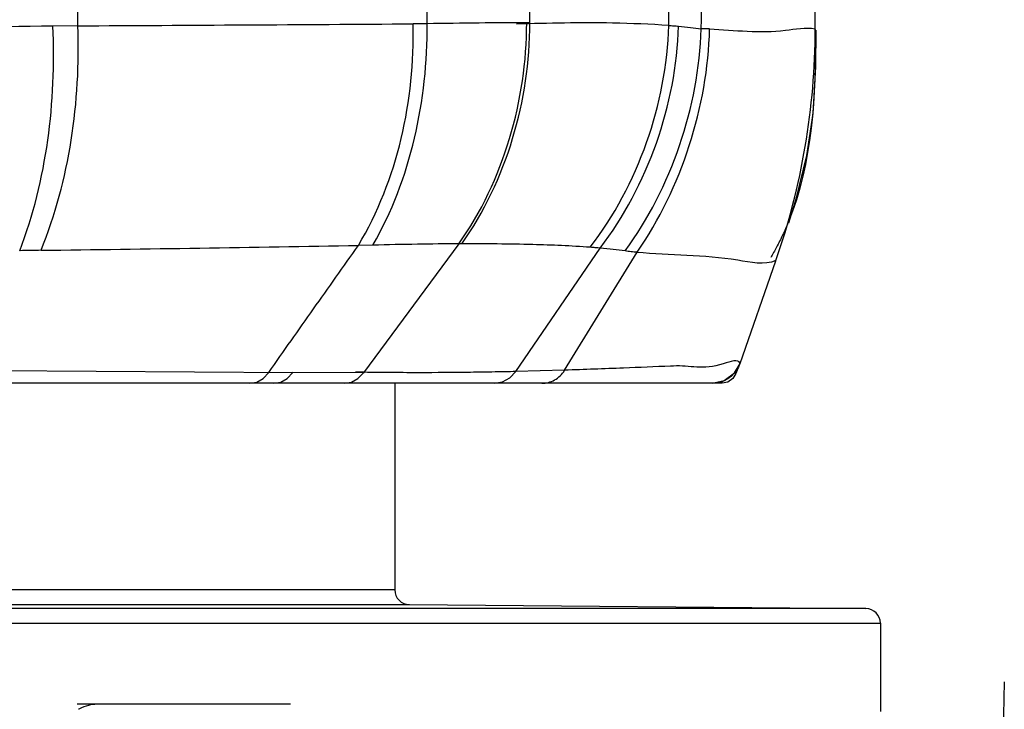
# Paper-space layout 'Sheet' of a CAD drawing. Header units: inches. Extents: x 0.2 to 10.8, y 0.2 to 8.3.
# Tile 337 of 545: x 7.9742 to 8.1081, y 1.8515 to 1.9453. Entities that reach past the tile are written whole.
import ezdxf

# ---------------------------------------------------------------- set-up
doc = ezdxf.new("R2010")
doc.units = ezdxf.units.IN
doc.header["$MEASUREMENT"] = 0
doc.layers.get('0').update_dxf_attribs({"lineweight": 5})

psp = doc.layouts.new('Sheet')

# ---------------------------------------------------------------- linework, layer by layer
at = {"color": 0, "linetype": 'ByBlock', "lineweight": -3}
for p, q in [((7.982145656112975, 1.944483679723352), (7.982086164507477, 1.983868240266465)), ((8.029619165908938, 1.944755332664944), (8.029600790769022, 1.983868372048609)), ((8.043588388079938, 1.944897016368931), (8.043588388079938, 1.983868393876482)), ((8.062469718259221, 1.944520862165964), (8.062484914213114, 1.983868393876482)), ((8.082376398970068, 1.944064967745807), (8.082376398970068, 1.960828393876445)), ((8.029619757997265, 1.944755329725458), (8.027721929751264, 1.944750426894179)), ((8.043588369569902, 1.944896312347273), (8.043155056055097, 1.944896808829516)), ((7.982145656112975, 1.944483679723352), (7.978741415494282, 1.944434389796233)), ((8.067988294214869, 1.944073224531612), (8.066876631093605, 1.944069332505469)), ((8.082444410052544, 1.943868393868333), (8.082366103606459, 1.943868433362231)), ((8.022245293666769, 1.914654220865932), (8.020278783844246, 1.91461169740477)), ((8.033934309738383, 1.914829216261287), (8.02095279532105, 1.897295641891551)), ((8.034316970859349, 1.914831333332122), (8.033934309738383, 1.914829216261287)), ((8.041678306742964, 1.897467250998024), (8.053154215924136, 1.914247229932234)), ((8.04831474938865, 1.897648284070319), (8.05815860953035, 1.913680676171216)), ((8.072160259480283, 1.898559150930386), (8.077034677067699, 1.912543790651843)), ((8.062884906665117, 1.89821220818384), (8.062711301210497, 1.898204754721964)), ((8.063108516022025, 1.898221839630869), (8.062884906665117, 1.89821220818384)), ((8.071411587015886, 1.897273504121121), (8.072160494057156, 1.898559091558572)), ((8.071837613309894, 1.897887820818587), (8.071594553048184, 1.897201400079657)), ((7.951040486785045, 1.89773240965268), (8.011350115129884, 1.897324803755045)), ((8.02095280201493, 1.897295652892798), (8.011350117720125, 1.897324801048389)), ((8.048314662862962, 1.89764825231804), (8.041678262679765, 1.897467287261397)), ((8.070016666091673, 1.89623196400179), (8.071411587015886, 1.897273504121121)), ((8.071596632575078, 1.897200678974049), (8.071405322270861, 1.897268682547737)), ((8.069711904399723, 1.895868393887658), (7.74988530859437, 1.895868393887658)), ((8.025229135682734, 1.895868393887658), (8.025229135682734, 1.86778706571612)), ((8.068380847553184, 1.895868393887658), (8.070016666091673, 1.89623196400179)), ((8.069711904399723, 1.895868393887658), (8.069711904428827, 1.896164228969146)), ((8.070509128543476, 1.896034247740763), (8.069711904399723, 1.895868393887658)), ((8.025229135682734, 1.86778706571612), (7.437229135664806, 1.86778706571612)), ((7.435246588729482, 1.865787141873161), (8.027211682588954, 1.865787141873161)), ((8.027211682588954, 1.865787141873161), (8.089246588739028, 1.86524577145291)), ((8.089246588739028, 1.86524577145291), (7.373211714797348, 1.86524577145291)), ((7.371229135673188, 1.86324584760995), (8.091229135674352, 1.86324584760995)), ((8.091229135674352, 1.86324584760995), (8.091229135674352, 1.851263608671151)), ((8.108078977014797, 1.855283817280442), (8.107907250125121, 1.846628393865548)), ((8.011049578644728, 1.852228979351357), (7.982030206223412, 1.852228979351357))]:
    psp.add_line(p, q, dxfattribs=at)
for points in [[(8.078794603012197, 1.917689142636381), (8.079837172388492, 1.921097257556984), (8.081234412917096, 1.926865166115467), (8.082091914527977, 1.932549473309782), (8.082449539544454, 1.938902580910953), (8.082477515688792, 1.943868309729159)], [(8.072148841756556, 1.898552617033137), (8.071950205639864, 1.898081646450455), (8.071696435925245, 1.897644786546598), (8.071411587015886, 1.897273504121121)], [(8.005534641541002, 1.89586849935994), (8.006484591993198, 1.896036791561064), (8.00735514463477, 1.896543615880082), (8.008094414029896, 1.897350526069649)], [(8.008767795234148, 1.89586890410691), (8.009730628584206, 1.896025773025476), (8.010616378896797, 1.896522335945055), (8.011350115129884, 1.897324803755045)], [(8.018352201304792, 1.895868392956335), (8.019320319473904, 1.896034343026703), (8.020210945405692, 1.896520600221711), (8.02095280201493, 1.897295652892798)], [(8.038758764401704, 1.895868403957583), (8.039861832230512, 1.896055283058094), (8.040865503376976, 1.896601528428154), (8.041678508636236, 1.897467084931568)], [(8.071380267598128, 1.897232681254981), (8.070988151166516, 1.896843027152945), (8.070501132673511, 1.896482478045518)], [(8.071596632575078, 1.897200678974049), (8.071174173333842, 1.896504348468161), (8.070509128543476, 1.896034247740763)], [(8.070501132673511, 1.896482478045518), (8.069903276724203, 1.896173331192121), (8.069190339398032, 1.895953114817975), (8.068371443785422, 1.895868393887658)]]:
    psp.add_lwpolyline(points, dxfattribs=at)
for centre, radius, start, end in [((8.006960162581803, -0.1415953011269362), 2.086219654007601, 90.77501498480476, 91.45038406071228), ((7.985998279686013, 1.944211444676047), 0.09637898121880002, 340.8194157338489, 359.9129033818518), ((7.803724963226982, 14.6218192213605), 12.7090527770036, 270.7818199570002, 270.9763303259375), ((8.027229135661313, 1.86778706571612), 0.002, 180, 269.4999999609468), ((8.089229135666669, 1.86324584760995), 0.002, 0, 89.49999996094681), ((7.985212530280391, 1.845767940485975), 0.006512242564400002, 116.0839846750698, 117.4338027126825)]:
    psp.add_arc(centre, radius, start, end, dxfattribs=at)
for points in [[(8.066895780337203, 1.983868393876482), (8.066844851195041, 1.970603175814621), (8.066909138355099, 1.957337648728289), (8.066847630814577, 1.944072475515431)], [(7.982143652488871, 1.944473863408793), (7.997336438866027, 1.944559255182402), (8.012529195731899, 1.944649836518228), (8.027721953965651, 1.944740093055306)], [(8.020278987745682, 1.914611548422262), (8.025587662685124, 1.923494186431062), (8.027985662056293, 1.934405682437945), (8.027721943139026, 1.94475042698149)], [(8.02224533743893, 1.914654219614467), (8.027396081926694, 1.923608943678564), (8.029718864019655, 1.934425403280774), (8.029619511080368, 1.944755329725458)], [(8.033934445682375, 1.914829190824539), (8.039995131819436, 1.923382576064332), (8.043166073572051, 1.934412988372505), (8.04315516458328, 1.944895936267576)], [(8.03431649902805, 1.914830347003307), (8.040400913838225, 1.923373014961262), (8.043597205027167, 1.9344090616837), (8.043588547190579, 1.9448970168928)], [(7.974242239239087, 1.913897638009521), (7.977914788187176, 1.92350868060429), (7.979224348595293, 1.934156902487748), (7.978741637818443, 1.944434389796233)], [(7.977138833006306, 1.913949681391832), (7.981025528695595, 1.9235031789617), (7.982521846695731, 1.934176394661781), (7.982146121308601, 1.944483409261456)], [(8.05179155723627, 1.91435816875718), (8.05827881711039, 1.922824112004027), (8.062177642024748, 1.933859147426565), (8.062469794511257, 1.944520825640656)], [(8.053154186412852, 1.914247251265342), (8.059603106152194, 1.922743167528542), (8.063494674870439, 1.93376223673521), (8.063797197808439, 1.944424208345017)], [(8.05655460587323, 1.913877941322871), (8.062797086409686, 1.922488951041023), (8.066570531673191, 1.93343798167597), (8.0668767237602, 1.944069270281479)], [(8.058162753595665, 1.913680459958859), (8.064185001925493, 1.922465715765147), (8.067762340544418, 1.933427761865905), (8.068019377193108, 1.944075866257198)], [(8.082444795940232, 1.943868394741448), (8.082447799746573, 1.935066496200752), (8.082029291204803, 1.925875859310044), (8.078693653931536, 1.917730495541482)]]:
    psp.add_open_spline(points, degree=3, dxfattribs=at)
for points, knots in [([(8.043155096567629, 1.944895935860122), (8.041000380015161, 1.944890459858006), (8.036488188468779, 1.944858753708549), (8.031976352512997, 1.944795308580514), (8.029619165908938, 1.944755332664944)], [0, 0, 0, 0, 0.4775276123, 1, 1, 1, 1]), ([(8.062469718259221, 1.944520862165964), (8.05992947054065, 1.944680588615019), (8.053028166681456, 1.944991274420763), (8.046119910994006, 1.944832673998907), (8.041761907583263, 1.944704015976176)], [0, 0, 0, 0, 0.3686029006, 1, 1, 1, 1]), ([(8.062469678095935, 1.94452087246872), (8.062695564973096, 1.944505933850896), (8.063138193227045, 1.944475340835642), (8.063580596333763, 1.944441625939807), (8.063797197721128, 1.944424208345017)], [0, 0, 0, 0, 0.5102323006, 1, 1, 1, 1]), ([(8.063797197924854, 1.944424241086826), (8.06434648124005, 1.944378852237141), (8.065375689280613, 1.94428152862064), (8.066400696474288, 1.944143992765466), (8.06687659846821, 1.944064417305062)], [0, 0, 0, 0, 0.5332053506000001, 1, 1, 1, 1]), ([(8.067988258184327, 1.944062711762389), (8.071428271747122, 1.943880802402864), (8.076203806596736, 1.943272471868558), (8.08104850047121, 1.944326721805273), (8.082376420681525, 1.944064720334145)], [0, 0, 0, 0, 0.7179190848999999, 1, 1, 1, 1]), ([(8.078693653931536, 1.917730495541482), (8.07845910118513, 1.917157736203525), (8.077960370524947, 1.916020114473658), (8.07740364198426, 1.91490963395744), (8.077109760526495, 1.914360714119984)], [0, 0, 0, 0, 0.4985043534, 1, 1, 1, 1]), ([(7.977138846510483, 1.913949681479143), (7.976657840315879, 1.913946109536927), (7.975691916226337, 1.913933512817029), (7.974726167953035, 1.913911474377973), (7.974241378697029, 1.913898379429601)], [0, 0, 0, 0, 0.4979572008, 1, 1, 1, 1]), ([(8.008094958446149, 1.89734957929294), (8.01011777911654, 1.900230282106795), (8.01417740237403, 1.905985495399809), (8.018245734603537, 1.911734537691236), (8.020279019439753, 1.914611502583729)], [0, 0, 0, 0, 0.4997891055, 1, 1, 1, 1]), ([(8.033934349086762, 1.914829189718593), (8.032056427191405, 1.914822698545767), (8.028159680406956, 1.914784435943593), (8.024263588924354, 1.914704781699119), (8.02224531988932, 1.914654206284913)], [0, 0, 0, 0, 0.4819123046, 1, 1, 1, 1]), ([(8.05179109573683, 1.91435777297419), (8.04919574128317, 1.914550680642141), (8.043370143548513, 1.914792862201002), (8.037541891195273, 1.914838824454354), (8.034316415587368, 1.914830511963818)], [0, 0, 0, 0, 0.446553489, 1, 1, 1, 1]), ([(8.053154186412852, 1.914247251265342), (8.052930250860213, 1.914266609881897), (8.052475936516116, 1.914304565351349), (8.052021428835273, 1.914340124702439), (8.051790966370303, 1.91435759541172)], [0, 0, 0, 0, 0.4930324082, 1, 1, 1, 1]), ([(8.056543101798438, 1.91387958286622), (8.056004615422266, 1.913951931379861), (8.05487616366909, 1.914086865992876), (8.053744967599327, 1.914195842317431), (8.053154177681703, 1.914247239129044)], [0, 0, 0, 0, 0.4781331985, 1, 1, 1, 1]), ([(8.077109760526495, 1.914360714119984), (8.07698410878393, 1.914126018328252), (8.076726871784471, 1.913658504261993), (8.076458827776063, 1.913197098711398), (8.07632182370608, 1.912967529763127)], [0, 0, 0, 0, 0.4989434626, 1, 1, 1, 1]), ([(8.058161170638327, 1.91368468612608), (8.057889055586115, 1.91369707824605), (8.057344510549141, 1.91374123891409), (8.05680403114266, 1.91382014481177), (8.05653466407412, 1.913867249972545)], [0, 0, 0, 0, 0.4990311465, 1, 1, 1, 1]), ([(8.07702707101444, 1.912546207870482), (8.075428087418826, 1.911888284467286), (8.068819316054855, 1.913434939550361), (8.062706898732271, 1.91319531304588), (8.058156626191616, 1.913671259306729)], [0, 0, 0, 0, 0.2742718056, 1, 1, 1, 1]), ([(8.072160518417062, 1.898560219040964), (8.071939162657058, 1.899285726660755), (8.067582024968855, 1.897405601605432), (8.065367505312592, 1.898319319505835), (8.063108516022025, 1.898221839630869)], [0, 0, 0, 0, 0.2511990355, 1, 1, 1, 1]), ([(8.062711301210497, 1.898204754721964), (8.06058341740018, 1.898113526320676), (8.055784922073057, 1.897917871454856), (8.050985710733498, 1.897740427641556), (8.048314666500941, 1.897648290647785)], [0, 0, 0, 0, 0.4434880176, 1, 1, 1, 1]), ([(8.03550665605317, 1.897358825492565), (8.033171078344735, 1.897327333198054), (8.027963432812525, 1.897291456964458), (8.022755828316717, 1.897339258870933), (8.019884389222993, 1.897383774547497)], [0, 0, 0, 0, 0.4485370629, 1, 1, 1, 1]), ([(8.038852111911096, 1.897412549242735), (8.038301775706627, 1.897402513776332), (8.03718664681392, 1.897383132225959), (8.036071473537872, 1.897366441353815), (8.03550665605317, 1.897358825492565)], [0, 0, 0, 0, 0.4935258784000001, 1, 1, 1, 1]), ([(8.041678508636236, 1.897467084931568), (8.041209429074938, 1.897457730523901), (8.040267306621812, 1.897439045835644), (8.039325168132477, 1.897421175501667), (8.038852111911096, 1.897412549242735)], [0, 0, 0, 0, 0.4978976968, 1, 1, 1, 1]), ([(8.045210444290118, 1.895868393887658), (8.045807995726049, 1.895868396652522), (8.0470597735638, 1.896200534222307), (8.047979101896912, 1.897109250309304), (8.048314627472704, 1.897648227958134)], [0, 0, 0, 0, 0.484855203, 1, 1, 1, 1]), ([(7.984753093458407, 1.852228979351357), (7.984360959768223, 1.852228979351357), (7.983529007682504, 1.852102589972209), (7.982744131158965, 1.851810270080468), (7.982349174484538, 1.851616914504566)], [0, 0, 0, 0, 0.4713823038, 1, 1, 1, 1])]:
    psp.add_open_spline(points, degree=3, knots=knots, dxfattribs=at)

doc.saveas('drawing.dxf')
